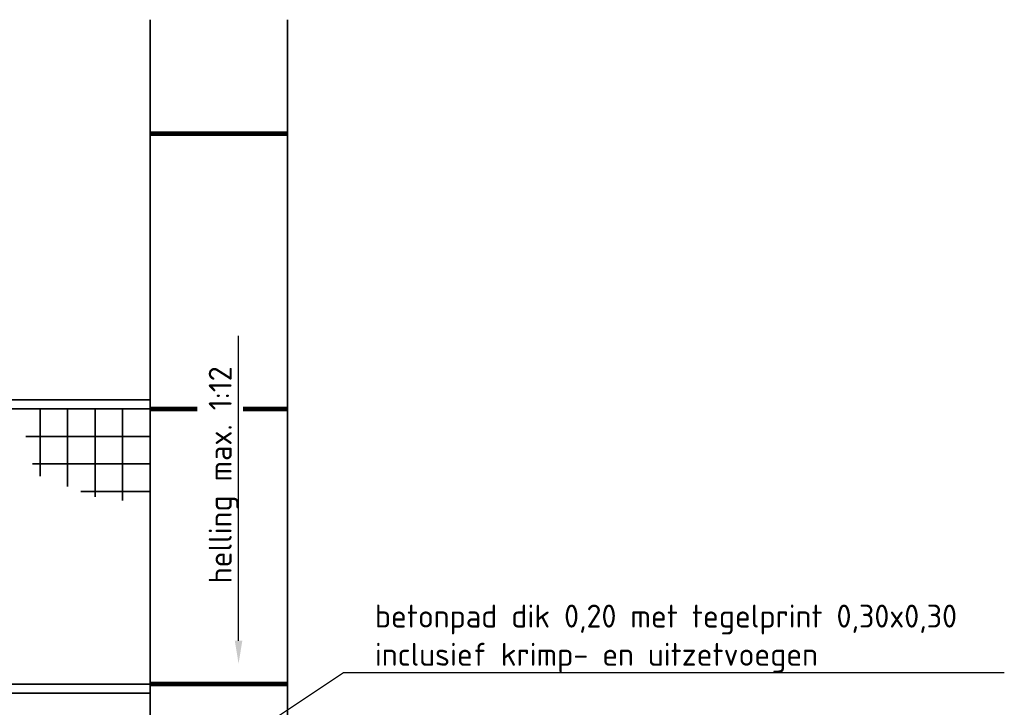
# Model space of a CAD drawing. Header units: metres. Extents: x -699 to 2316, y -1199 to 781.
# Tile 423 of 593: x 804 to 815, y -183 to -176. Entities that reach past the tile are written whole.
import ezdxf
from ezdxf import colors
from ezdxf.entities.mleader import LeaderData, LeaderLine
from ezdxf.math import Vec2, Vec3

# ---------------------------------------------------------------- set-up
doc = ezdxf.new("R2010")
doc.units = ezdxf.units.M
doc.layers.add('N-WE-VH-VERHARDING_BETON-G', color=252, linetype='Continuous', lineweight=35)
doc.layers.add('X-XX-AL-T25', color=7, linetype='Continuous', lineweight=25)
doc.styles.add('NLCS-ISO-M100-T25', font='NLCS-ISO.ttf', dxfattribs={"height": 0.25})

msp = doc.modelspace()

# ---------------------------------------------------------------- linework, layer by layer
at = {"layer": 'N-WE-VH-VERHARDING_BETON-G'}
for p, q in [((805.5688, -175.7474), (805.5688, -186.0406)), ((807.0688, -175.7474), (807.0688, -186.0406)), ((805.5688, -179.8906), (805.5688, -183.0906)), ((804.3688, -179.9906), (804.3688, -180.7233)), ((804.6688, -179.9906), (804.6688, -180.836)), ((804.9688, -179.9906), (804.9688, -180.9487)), ((805.2688, -179.9906), (805.2688, -180.9874)), ((804.2126, -180.2906), (805.5688, -180.2906)), ((804.2883, -180.5906), (805.5688, -180.5906)), ((804.8141, -180.8906), (805.5688, -180.8906))]:
    msp.add_line(p, q, dxfattribs=at)
at = {"layer": 'N-WE-VH-VERHARDING_BETON-G', "const_width": 0.05, "flags": 128}
for points in [[(805.5688, -176.9906), (807.0688, -176.9906)], [(805.5688, -179.9906), (807.0688, -179.9906)], [(805.5688, -182.9906), (807.0688, -182.9906)]]:
    msp.add_lwpolyline(points, dxfattribs=at)
at = {"layer": 'N-WE-VH-VERHARDING_BETON-G', "flags": 128}
for points in [[(805.5688, -179.8906), (803.0688, -179.8906), (803.0688, -183.0906), (805.5688, -183.0906)], [(805.5688, -179.9906), (803.1688, -179.9906), (803.1688, -182.9906), (805.5688, -182.9906)]]:
    msp.add_lwpolyline(points, dxfattribs=at)

# ---------------------------------------------------------------- next in the draw order: leaders
at = {"layer": 'X-XX-AL-T25'}
ml = msp.add_multileader_mtext('Standard', dxfattribs=at)
ml.set_content('helling max. 1:12', color=256, style='NLCS-ISO-M100-T25')
ml.set_leader_properties(color=256, linetype='ByLayer', lineweight=-1)
ml.build(insert=Vec2(0, 0))
ml.multileader.update_dxf_attribs({"text_left_attachment_type": 5, "text_right_attachment_type": 5, "dogleg_length": 0.25, "arrow_head_size": 0.25})
ctx = ml.context
ctx.base_point, ctx.char_height, ctx.arrow_head_size, ctx.landing_gap_size, ctx.plane_origin, ctx.plane_x_axis, ctx.plane_y_axis = Vec3(806.5336, -181.9838), 0.25, 0.25, 0.09, Vec3(567.8395, -1125.0939), Vec3(0, 1), Vec3(-1, 0)
ctx.left_attachment, ctx.right_attachment = 5, 5
notes = []
notes.append((ctx, [(0, (1, 1, 0), (806.5336, -182.2338), (0, 1), 0.25, [(0, [(806.5336, -182.7675)], 0, [])])]))
ctx.mtext.insert, ctx.mtext.text_direction, ctx.mtext.rotation, ctx.mtext.flow_direction = Vec3(806.2086, -181.8938), Vec3(0, 1), 1.5707963, 5
ctx.mtext.has_bg_fill, ctx.mtext.bg_color, ctx.mtext.bg_scale_factor, ctx.mtext.bg_transparency, ctx.mtext.use_window_bg_color = 1, -1027028792, 1.5, 0, 1
for ctx, leaders in notes:
    for number, flags, end, landing, length, lines in leaders:
        leader = LeaderData()
        leader.index, (leader.has_last_leader_line, leader.has_dogleg_vector, leader.attachment_direction) = number, flags
        leader.last_leader_point, leader.dogleg_vector, leader.dogleg_length = Vec3(end), Vec3(landing), length
        for number, points, colour, breaks in lines:
            line = LeaderLine()
            line.index, line.vertices, line.color, line.breaks = number, Vec3.list(points), colors.encode_raw_color(colour), breaks
            leader.lines.append(line)
        ctx.leaders.append(leader)

# ---------------------------------------------------------------- next in the draw order: leaders
ml = msp.add_multileader_mtext('Standard', dxfattribs=at)
ml.set_content('betonpad dik 0,20 met tegelprint 0,30x0,30\\Pinclusief krimp- en uitzetvoegen', color=256, style='NLCS-ISO-M100-T25')
ml.set_leader_properties(color=256, linetype='ByLayer', lineweight=-1)
ml.build(insert=Vec2(0, 0))
ml.multileader.update_dxf_attribs({"text_left_attachment_type": 5, "text_right_attachment_type": 5, "dogleg_length": 0.25, "arrow_head_size": 0.25})
ctx = ml.context
ctx.base_point, ctx.char_height, ctx.arrow_head_size, ctx.landing_gap_size, ctx.plane_origin = Vec3(807.9294, -182.866), 0.25, 0.25, 0.09, Vec3(-135.1807, 55.8281)
ctx.left_attachment, ctx.right_attachment = 5, 5
notes = []
notes.append((ctx, [(0, (1, 1, 0), (807.6794, -182.866), (1, 0), 0.25, [(0, [(806.3322, -183.7564)], 0, [])])]))
ctx.mtext.insert, ctx.mtext.flow_direction = Vec3(808.0194, -182.1243), 5
for ctx, leaders in notes:
    for number, flags, end, landing, length, lines in leaders:
        leader = LeaderData()
        leader.index, (leader.has_last_leader_line, leader.has_dogleg_vector, leader.attachment_direction) = number, flags
        leader.last_leader_point, leader.dogleg_vector, leader.dogleg_length = Vec3(end), Vec3(landing), length
        for number, points, colour, breaks in lines:
            line = LeaderLine()
            line.index, line.vertices, line.color, line.breaks = number, Vec3.list(points), colors.encode_raw_color(colour), breaks
            leader.lines.append(line)
        ctx.leaders.append(leader)

doc.saveas('drawing.dxf')
